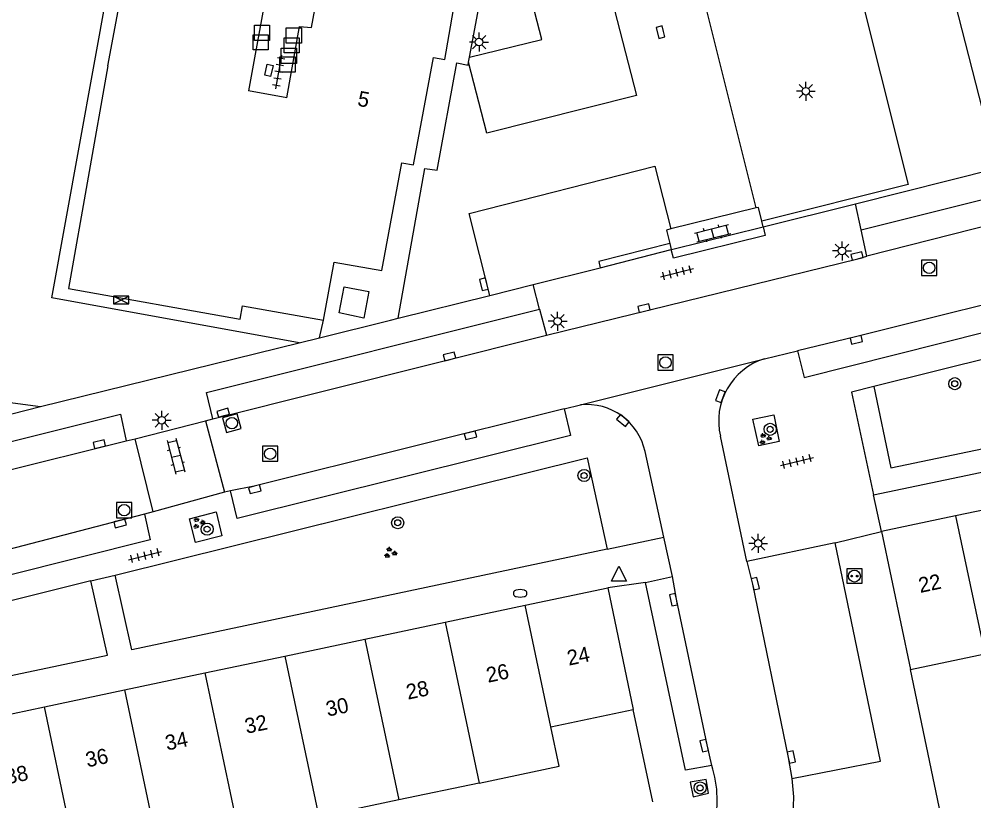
# Model space of a CAD drawing. Extents: x 132994 to 136000, y 393499 to 395512.
# Drawn here: x 134279.1 to 134342.1, y 394749.1 to 394800.7 of the extents above; entities that cross this region are included whole.
import ezdxf

# ---------------------------------------------------------------- set-up
doc = ezdxf.new("R2010")
doc.units = 0
for name, color, linetype in [('bs-afsc-poort', 7, 'Continuous'), ('gg-afsc-hekwerk', 7, 'Continuous'), ('gg-afsc-muur', 7, 'Continuous'), ('gg-anno-huisnummerreeks BGT', 7, 'Continuous'), ('gg-bbg-gedigitaliseerde bebouwing', 7, 'Continuous'), ('gg-bbg-hoofdgebouw', 7, 'Continuous'), ('gg-bbg-tussenscheiding', 7, 'Continuous'), ('gg-knt-verharding', 7, 'Continuous'), ('gg-knt-verharding nz', 7, 'Continuous'), ('gt-grn-groengrens', 7, 'Continuous'), ('gt-grn-weggrens', 7, 'Continuous'), ('gt-symb-boom', 7, 'Continuous'), ('gt-symb-brandkraan', 7, 'Continuous'), ('gt-symb-groenvak', 7, 'Continuous'), ('gt-symb-kast', 7, 'Continuous'), ('gt-symb-klinker verharding', 7, 'Continuous'), ('gt-symb-kolk', 7, 'Continuous'), ('gt-symb-kolk center center', 7, 'Continuous'), ('gt-symb-laadpunt elektrisch vervoer', 7, 'Continuous'), ('gt-symb-lichtmast', 7, 'Continuous'), ('gt-symb-rioolschacht', 7, 'Continuous'), ('gt-symb-straatmeubilair', 7, 'Continuous'), ('gt-symb-tegel verharding', 7, 'Continuous'), ('gt-symb-waterafsluiter', 7, 'Continuous')]:
    doc.layers.add(name, color=color, linetype=linetype)

# ---------------------------------------------------------------- blocks, each defined once
blk = doc.blocks.new('gt0-KOLK')
at = {"layer": 'gt-symb-kolk'}
blk.add_lwpolyline([(0, 0), (0.375, 0), (0.375, 0.4), (-0.375, 0.4), (-0.375, 0), (0, 0)], dxfattribs=at)
blk = doc.blocks.new('gt0-RS')
at = {"layer": 'gt-symb-rioolschacht'}
blk.add_lwpolyline([(-0.5, -0.5), (0.5, -0.5), (0.5, 0.5), (-0.5, 0.5)], close=True, dxfattribs=at)
blk.add_circle((0, 0), 0.375, dxfattribs=at)
blk = doc.blocks.new('gt0-TEG1')
at = {"layer": 'gt-symb-tegel verharding'}
for p, q in [((-1.125, 0), (1.125, 0)), ((-0.9, -0.25), (-0.9, 0.25)), ((-0.45, -0.25), (-0.45, 0.25)), ((0, -0.25), (0, 0.25)), ((0.45, -0.25), (0.45, 0.25)), ((0.9, -0.25), (0.9, 0.25))]:
    blk.add_line(p, q, dxfattribs=at)
blk = doc.blocks.new('gt0-GRVAK')
at = {"layer": 'gt-symb-groenvak'}
for p, q in [((-0.11, 0.189), (-0.228, 0.24)), ((-0.182, 0.153), (0.088, 0.153)), ((-0.091, 0.211), (-0.156, 0.322)), ((-0.047, 0.214), (-0.047, 0.393)), ((-0.004, 0.211), (0.061, 0.322)), ((0.015, 0.189), (0.133, 0.24)), ((0.262, -0.052), (0.197, 0.059)), ((0.305, -0.049), (0.305, 0.13)), ((0.349, -0.052), (0.414, 0.059)), ((-0.245, -0.228), (-0.363, -0.177)), ((-0.318, -0.264), (-0.047, -0.264)), ((-0.226, -0.206), (-0.291, -0.095)), ((-0.183, -0.203), (-0.183, -0.024)), ((-0.139, -0.206), (-0.074, -0.095)), ((-0.12, -0.228), (-0.002, -0.177)), ((0.243, -0.074), (0.125, -0.023)), ((0.17, -0.11), (0.441, -0.11)), ((0.368, -0.074), (0.486, -0.023))]:
    blk.add_line(p, q, dxfattribs=at)
blk = doc.blocks.new('gt0-BOOM')
at = {"layer": 'gt-symb-boom'}
for radius in [0.4, 0.2]:
    blk.add_circle((0, 0), radius, dxfattribs=at)
blk = doc.blocks.new('gt0-LMAST')
at = {"layer": 'gt-symb-lichtmast'}
for p, q in [((-0.182, 0.173), (-0.447, 0.438)), ((-0.005, 0.246), (-0.005, 0.621)), ((0.172, 0.173), (0.437, 0.438)), ((-0.255, -0.004), (-0.63, -0.004)), ((-0.182, -0.181), (-0.447, -0.446)), ((-0.005, -0.254), (-0.005, -0.629)), ((0.437, -0.446), (0.172, -0.181)), ((0.245, -0.004), (0.62, -0.004))]:
    blk.add_line(p, q, dxfattribs=at)
blk.add_circle((-0.005, -0.004), 0.25, dxfattribs=at)
blk = doc.blocks.new('gt0-BR')
at = {"layer": 'gt-symb-brandkraan'}
for centre, radius, start, end in [((-0.244, 0), 0.206, 107.56694, 252.43307), ((0.599, -2.664), 3, 106.89205, 107.56694), ((0, -0.691), 0.938, 73.10799, 106.89205), ((-0.599, -2.664), 3, 72.43309, 73.10799), ((0.244, 0), 0.206, 287.56695, 72.43309), ((0.599, 2.664), 3, 252.43307, 253.10797), ((0, 0.691), 0.938, 253.10797, 286.89206), ((-0.599, 2.664), 3, 286.89206, 287.56695)]:
    blk.add_arc(centre, radius, start, end, dxfattribs=at)
blk = doc.blocks.new('gt0-WAFSL')
at = {"layer": 'gt-symb-waterafsluiter'}
for p, q in [((-0.5, -0.333), (0, 0.667)), ((0, 0.667), (0.5, -0.333)), ((0.5, -0.333), (-0.5, -0.333))]:
    blk.add_line(p, q, dxfattribs=at)
blk = doc.blocks.new('gt0-KL1')
at = {"layer": 'gt-symb-klinker verharding'}
for p, q in [((-1.15, 0.3), (1.15, 0.3)), ((-1, -0.3), (-1, 0.3)), ((-0.5, 0.3), (-0.5, 0.45)), ((0, -0.3), (0, 0.3)), ((0.5, 0.3), (0.5, 0.45)), ((1, -0.3), (1, 0.3)), ((-1.15, -0.3), (1.15, -0.3)), ((-0.5, -0.45), (-0.5, -0.3)), ((0.5, -0.45), (0.5, -0.3))]:
    blk.add_line(p, q, dxfattribs=at)
blk = doc.blocks.new('gt0-KAST')
at = {"layer": 'gt-symb-kast'}
for p, q in [((-0.501, -0.249), (0.501, 0.249)), ((-0.501, 0.249), (0.501, -0.249))]:
    blk.add_line(p, q, dxfattribs=at)
blk.add_lwpolyline([(0.501, 0.249), (-0.501, 0.249), (-0.501, -0.249), (0.501, -0.249)], close=True, dxfattribs=at)
blk = doc.blocks.new('gt0-KOLKCC')
at = {"layer": 'gt-symb-kolk center center'}
blk.add_lwpolyline([(-0.375, 0.2), (0.375, 0.2), (0.375, -0.2), (-0.375, -0.2)], close=True, dxfattribs=at)
blk = doc.blocks.new('DUMMY')
at = {"layer": 'gt-symb-straatmeubilair'}
blk.add_lwpolyline([(0.5, -0.5), (-0.5, -0.5), (-0.5, 0.5), (0.5, 0.5)], close=True, dxfattribs=at)
blk = doc.blocks.new('gt0-LEV')
at = {"layer": 'gt-symb-laadpunt elektrisch vervoer'}
blk.add_lwpolyline([(-0.486, 0.501), (0.486, 0.501), (0.486, -0.499), (-0.486, -0.499)], close=True, dxfattribs=at)
for centre, radius in [((0, 0), 0.393), ((-0.186, 0), 0.0566), ((0.186, 0), 0.0566)]:
    blk.add_circle(centre, radius, dxfattribs=at)

msp = doc.modelspace()

# ---------------------------------------------------------------- linework, layer by layer
at = {"layer": 'bs-afsc-poort'}
msp.add_line((134322.215, 394785.493), (134328.091, 394786.943), dxfattribs=at)
at = {"layer": 'gg-afsc-hekwerk'}
for p, q in [((134334.268, 394788.493), (134346.493, 394791.562)), ((134328.178, 394786.965), (134334.268, 394788.493)), ((134322.215, 394785.493), (134328.091, 394786.943)), ((134328.091, 394786.943), (134328.178, 394786.965)), ((134317.443, 394784.262), (134322.126, 394785.47)), ((134322.126, 394785.47), (134322.215, 394785.493)), ((134313.016, 394783.158), (134317.443, 394784.262)), ((134310.151, 394782.443), (134313.016, 394783.158)), ((134304.116, 394780.937), (134310.151, 394782.443)), ((134298.924, 394779.654), (134303.61, 394780.811)), ((134298.924, 394779.654), (134299.201, 394780.806)), ((134303.61, 394780.811), (134304.116, 394780.937)), ((134297.595, 394779.326), (134298.924, 394779.654)), ((134280.524, 394775.113), (134297.595, 394779.326))]:
    msp.add_line(p, q, dxfattribs=at)
msp.add_lwpolyline([(134239.641, 394780.477), (134240.02, 394780.486), (134280.524, 394775.113)], dxfattribs=at)
at = {"layer": 'gg-afsc-muur'}
for p, q in [((134340.096, 394747.182), (134337.9, 394757.77)), ((134320.91, 394749.036), (134319.618, 394755.125))]:
    msp.add_line(p, q, dxfattribs=at)
at = {"layer": 'gg-bbg-gedigitaliseerde bebouwing'}
for p, q in [((134337.9, 394757.77), (134342.789, 394758.795)), ((134314.184, 394753.977), (134319.618, 394755.125)), ((134309.451, 394750.276), (134304.163, 394749.159)), ((134304.163, 394749.159), (134298.875, 394748.042))]:
    msp.add_line(p, q, dxfattribs=at)
msp.add_lwpolyline([(134309.451, 394750.276), (134314.73, 394751.391), (134314.184, 394753.977)], dxfattribs=at)
at = {"layer": 'gg-bbg-hoofdgebouw'}
for p, q in [((134296.774, 394795.475), (134294.253, 394795.928)), ((134345.895, 394768.955), (134340.873, 394767.901)), ((134340.873, 394767.901), (134335.978, 394766.874)), ((134335.978, 394766.874), (134337.9, 394757.77)), ((134312.492, 394762.007), (134317.939, 394763.159)), ((134317.939, 394763.159), (134319.618, 394755.125)), ((134307.209, 394760.891), (134312.492, 394762.007)), ((134301.926, 394759.774), (134307.209, 394760.891)), ((134296.634, 394758.655), (134301.926, 394759.774)), ((134291.36, 394757.54), (134296.634, 394758.655)), ((134286.077, 394756.423), (134291.36, 394757.54)), ((134280.793, 394755.306), (134286.077, 394756.423)), ((134275.51, 394754.189), (134280.793, 394755.306))]:
    msp.add_line(p, q, dxfattribs=at)
for points in [[(134299.201, 394780.806), (134299.89, 394784.645), (134303.04, 394784.08), (134304.363, 394791.188), (134305.12, 394791.047), (134306.442, 394798.145), (134307.199, 394798.004), (134308.428, 394805.12), (134309.266, 394804.961), (134311.14, 394815.37), (134310.845, 394815.426)], [(134296.774, 394795.475), (134297.62, 394800.19), (134298.4, 394800.12), (134299.69, 394807.16), (134300.46, 394807.02), (134301.35, 394812.14), (134302.087, 394812)], [(134284.982, 394797.59), (134287.024, 394808.5), (134296.228, 394806.834), (134294.253, 394795.928)], [(134284.982, 394797.59), (134282.378, 394782.91), (134293.697, 394780.879), (134293.856, 394781.765), (134299.201, 394780.806)]]:
    msp.add_lwpolyline(points, dxfattribs=at)
at = {"layer": 'gg-bbg-tussenscheiding'}
for p, q in [((134340.873, 394767.901), (134342.789, 394758.795)), ((134314.184, 394753.977), (134312.492, 394762.007)), ((134307.209, 394760.891), (134309.451, 394750.276)), ((134301.926, 394759.774), (134304.163, 394749.159)), ((134296.634, 394758.655), (134298.875, 394748.042)), ((134291.36, 394757.54), (134293.601, 394746.928)), ((134286.077, 394756.423), (134288.318, 394745.813)), ((134282.484, 394747.283), (134280.793, 394755.306))]:
    msp.add_line(p, q, dxfattribs=at)
at = {"layer": 'gg-knt-verharding'}
for p, q in [((134308.763, 394797.838), (134308.824, 394798.17)), ((134334.641, 394786.772), (134346.925, 394789.842)), ((134327.726, 394788.213), (134322.102, 394786.829)), ((134328.178, 394786.965), (134328.087, 394787.341)), ((134335.016, 394785.037), (134334.641, 394786.772)), ((134322.03, 394785.867), (134322.126, 394785.47)), ((134358.369, 394782.129), (134335.475, 394776.426)), ((134313.44, 394781.546), (134313.895, 394779.818)), ((134328.279, 394778.263), (134330.436, 394778.779)), ((134252.14, 394767.974), (134280.524, 394775.113)), ((134315.062, 394774.959), (134316.134, 394775.227)), ((134286.778, 394772.993), (134291.409, 394774.178)), ((134291.409, 394774.178), (134291.885, 394774.3)), ((134291.409, 394774.178), (134292.667, 394769.455)), ((134327.11, 394764.892), (134325.366, 394773.151)), ((134286.182, 394772.84), (134286.778, 394772.993)), ((134287.966, 394768.171), (134286.778, 394772.993)), ((134321.643, 394766.488), (134320.396, 394772.149)), ((134292.667, 394769.455), (134287.966, 394768.171)), ((134293.057, 394769.561), (134292.667, 394769.455)), ((134287.966, 394768.171), (134287.384, 394768.012)), ((134322.212, 394763.905), (134321.643, 394766.488)), ((134332.927, 394766.114), (134327.11, 394764.892)), ((134320.419, 394763.499), (134322.212, 394763.905)), ((134283.85, 394763.611), (134259.963, 394757.622))]:
    msp.add_line(p, q, dxfattribs=at)
for points in [[(134297.595, 394779.326), (134281.278, 394782.281), (134285.871, 394807.641)], [(134308.824, 394798.17), (134310.042, 394804.737), (134310.71, 394804.616)], [(134304.116, 394780.937), (134305.884, 394790.813), (134306.677, 394790.702), (134307.983, 394797.778), (134308.725, 394797.634), (134308.763, 394797.838)], [(134328.087, 394787.341), (134327.866, 394788.248), (134327.726, 394788.213)], [(134322.102, 394786.829), (134321.813, 394786.758), (134322.03, 394785.867)], [(134328.178, 394786.965), (134328.316, 394786.402), (134322.264, 394784.904), (134322.126, 394785.47)], [(134313.895, 394779.818), (134334.423, 394784.851), (134335.016, 394785.037)], [(134330.436, 394778.779), (134330.876, 394777.023), (134348.948, 394781.581), (134348.537, 394783.269)], [(134302.179, 394782.703), (134301.853, 394780.938), (134300.224, 394781.288), (134300.546, 394783.009), (134302.179, 394782.703)], [(134335.449, 394769.278), (134361.811, 394774.802), (134359.825, 394782.492)], [(134291.885, 394774.3), (134291.477, 394776.032), (134313.44, 394781.546)], [(134335.475, 394776.426), (134334.015, 394776.062), (134335.449, 394769.278)], [(134268.098, 394768.362), (134267.662, 394770.072), (134285.797, 394774.612), (134286.182, 394772.84)], [(134315.062, 394774.959), (134315.472, 394773.201), (134293.494, 394767.738), (134293.057, 394769.561)], [(134327.511, 394774.289), (134328.883, 394774.566), (134329.226, 394772.802), (134327.894, 394772.517), (134327.511, 394774.289)], [(134285.466, 394763.996), (134316.577, 394771.732), (134317.885, 394765.694)], [(134290.748, 394766.141), (134290.365, 394767.706), (134292.12, 394768.159), (134292.485, 394766.592), (134290.748, 394766.141)], [(134287.384, 394768.012), (134287.753, 394766.314), (134263.855, 394760.327), (134263.317, 394761.978)], [(134317.885, 394765.694), (134286.555, 394759.074), (134285.466, 394763.996)], [(134330.064, 394750.576), (134335.926, 394751.721), (134332.927, 394766.114)], [(134253.872, 394752.161), (134284.952, 394758.713), (134283.85, 394763.611)], [(134324.797, 394751.44), (134323.069, 394751.136), (134320.419, 394763.499)], [(134323.373, 394750.336), (134323.565, 394749.372), (134324.573, 394749.61), (134324.425, 394750.509), (134323.373, 394750.336)], [(134330.064, 394750.576), (134330.177, 394749.363), (134330.132, 394748.139), (134329.781, 394746.303), (134329.665, 394745.89)]]:
    msp.add_lwpolyline(points, dxfattribs=at)
for centre, radius, start, end in [((134329.542, 394774.157), 4.296, 107.10359, 193.54434), ((134316.544, 394771.305), 3.943, 12.35372, 95.97294), ((134317.52, 394749.139), 7.632, 345.68368, 17.54417)]:
    msp.add_arc(centre, radius, start, end, dxfattribs=at)
at = {"layer": 'gg-knt-verharding nz'}
for p, q in [((134291.885, 394774.3), (134313.895, 394779.818)), ((134268.098, 394768.362), (134286.182, 394772.84))]:
    msp.add_line(p, q, dxfattribs=at)
for points in [[(134353.083, 394794.568), (134348.325, 394813.149), (134343.497, 394811.938), (134342.865, 394814.379), (134337.927, 394813.119), (134343.516, 394791.216), (134353.113, 394793.632)], [(134308.824, 394798.17), (134313.593, 394799.333), (134311.719, 394806.559), (134316.409, 394807.74), (134311.654, 394808.594), (134312.604, 394813.682), (134317.619, 394812.731), (134316.714, 394807.77), (134319.838, 394795.629), (134309.964, 394793.156), (134308.763, 394797.838)], [(134327.726, 394788.213), (134322.469, 394809.254), (134332.258, 394811.695), (134337.736, 394789.766), (134328.087, 394787.341)], [(134310.151, 394782.443), (134308.807, 394787.848), (134321.041, 394790.977), (134322.102, 394786.829)], [(134347.353, 394788.139), (134346.177, 394787.877), (134335.016, 394785.037)], [(134322.03, 394785.867), (134317.337, 394784.689), (134317.443, 394784.262)], [(134348.537, 394783.269), (134334.276, 394779.705), (134330.436, 394778.779)], [(134315.062, 394774.959), (134294.614, 394769.852), (134293.057, 394769.561)], [(134287.384, 394768.012), (134271.923, 394763.992), (134263.317, 394761.978)], [(134327.11, 394764.892), (134327.47, 394763.385), (134329.836, 394751.955), (134330.064, 394750.576)], [(134324.797, 394751.44), (134324.484, 394752.788), (134322.465, 394762.41), (134322.212, 394763.905)]]:
    msp.add_lwpolyline(points, dxfattribs=at)
at = {"layer": 'gt-grn-groengrens'}
msp.add_lwpolyline([(134335.475, 394776.426), (134336.595, 394771.069), (134359.99, 394775.954), (134358.369, 394782.129)], dxfattribs=at)
at = {"layer": 'gt-grn-weggrens'}
for p, q in [((134334.641, 394786.772), (134334.268, 394788.493)), ((134313.44, 394781.546), (134313.016, 394783.158)), ((134316.134, 394775.227), (134328.279, 394778.263)), ((134335.978, 394766.874), (134335.449, 394769.278)), ((134332.927, 394766.114), (134335.978, 394766.874)), ((134317.885, 394765.694), (134321.643, 394766.488)), ((134283.85, 394763.611), (134285.466, 394763.996)), ((134320.419, 394763.499), (134317.939, 394763.159))]:
    msp.add_line(p, q, dxfattribs=at)

# ---------------------------------------------------------------- block references
at = {"layer": 'gt-symb-boom'}
for p in [(134340.813, 394776.619), (134328.641, 394773.61), (134316.372, 394770.562), (134304.085, 394767.448), (134291.517, 394767.023), (134324.025, 394749.953)]:
    msp.add_blockref('gt0-BOOM', p, dxfattribs=at)
at = {"layer": 'gt-symb-brandkraan'}
msp.add_blockref('gt0-BR', (134312.159, 394762.788), dxfattribs=at)
at = {"layer": 'gt-symb-groenvak'}
for p, rotation in [((134328.274, 394772.979), 12.06274602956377), ((134290.919, 394767.433), 14.481034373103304)]:
    msp.add_blockref('gt0-GRVAK', p, dxfattribs=dict(at, rotation=rotation))
msp.add_blockref('gt0-GRVAK', (134303.581, 394765.463), dxfattribs=at)
at = {"layer": 'gt-symb-kast'}
msp.add_blockref('gt0-KAST', (134285.846, 394782.135), dxfattribs=at)
at = {"layer": 'gt-symb-klinker verharding'}
for p, rotation in [((134324.851, 394786.544), 14.00844348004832), ((134289.462, 394771.838), -75.5744682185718)]:
    msp.add_blockref('gt0-KL1', p, dxfattribs=dict(at, rotation=rotation))
at = {"layer": 'gt-symb-kolk'}
for p, rotation in [((134321.605, 394799.86), 104.24474247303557), ((134334.422, 394784.85), 13.772145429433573), ((134309.956, 394783.229), 103.97752876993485), ((134320.368, 394781.403), 13.772145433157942), ((134334.276, 394779.705), -165.88039706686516), ((134307.55, 394778.224), 14.00844348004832), ((134325.543, 394775.724), 68.59226005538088), ((134292.635, 394774.511), 15.717252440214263), ((134319.063, 394774.339), 140.27513747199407), ((134308.835, 394773.407), -165.99155652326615), ((134284.457, 394772.436), 14.00844348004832), ((134294.614, 394769.85), -165.93596328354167), ((134285.733, 394767.6), -165.99155651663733), ((134327.47, 394763.385), -76.58892815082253), ((134322.465, 394762.41), 101.82670392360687), ((134324.482, 394752.788), 103.06333733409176), ((134329.835, 394751.955), -78.28547478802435)]:
    msp.add_blockref('gt0-KOLK', p, dxfattribs=dict(at, rotation=rotation))
at = {"layer": 'gt-symb-kolk center center', "rotation": 77.33201678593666}
msp.add_blockref('gt0-KOLKCC', (134295.593, 394797.286), dxfattribs=at)
at = {"layer": 'gt-symb-laadpunt elektrisch vervoer'}
msp.add_blockref('gt0-LEV', (134334.2, 394763.928), dxfattribs=at)
at = {"layer": 'gt-symb-lichtmast'}
for p in [(134309.456, 394799.158), (134331, 394795.916), (134333.387, 394785.38), (134314.629, 394780.741), (134288.535, 394774.209), (134327.857, 394766.087)]:
    msp.add_blockref('gt0-LMAST', p, dxfattribs=at)
at = {"layer": 'gt-symb-rioolschacht'}
for p in [(134339.132, 394784.26), (134321.74, 394778.015), (134295.68, 394772.001), (134286.049, 394768.277)]:
    msp.add_blockref('gt0-RS', p, dxfattribs=at)
at = {"layer": 'gt-symb-rioolschacht', "rotation": 14.481034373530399}
msp.add_blockref('gt0-RS', (134293.151, 394774.019), dxfattribs=at)
at = {"layer": 'gt-symb-straatmeubilair'}
for p in [(134295.138, 394799.762), (134295.047, 394799.143), (134297.237, 394799.588), (134297.095, 394798.943), (134296.904, 394798.246), (134296.818, 394797.675)]:
    msp.add_blockref('DUMMY', p, dxfattribs=at)
at = {"layer": 'gt-symb-tegel verharding'}
for p, rotation in [((134296.24, 394797.185), 80.03848340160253), ((134322.495, 394783.943), 14.064036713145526), ((134330.411, 394771.486), 14.064036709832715), ((134287.421, 394765.276), 14.064036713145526)]:
    msp.add_blockref('gt0-TEG1', p, dxfattribs=dict(at, rotation=rotation))
at = {"layer": 'gt-symb-waterafsluiter'}
msp.add_blockref('gt0-WAFSL', (134318.673, 394763.92), dxfattribs=at)

# ---------------------------------------------------------------- texts
at = {"layer": 'gg-anno-huisnummerreeks BGT'}
for s, rotation, p in [('5', 349.5, (134301.385, 394794.965)), ('22', 11.8, (134338.537, 394762.814)), ('24', 12, (134315.368, 394758.015)), ('26', 12, (134310.038, 394756.888)), ('28', 12, (134304.756, 394755.772)), ('30', 12, (134299.468, 394754.654)), ('32', 12, (134294.118, 394753.522)), ('34', 12, (134288.871, 394752.413)), ('36', 12, (134283.623, 394751.304)), ('38', 12, (134278.34, 394750.187))]:
    msp.add_text(s, height=1, rotation=rotation, dxfattribs=at).set_placement(p)

doc.saveas('drawing.dxf')
